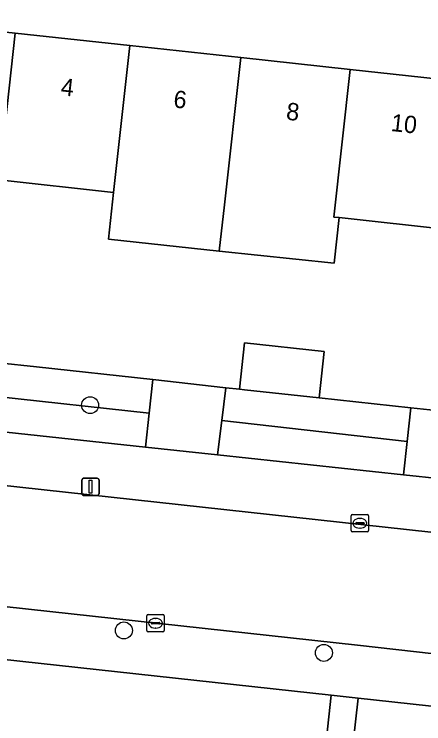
# Model space of a CAD drawing. Extents: x 162026 to 163502, y 387295 to 388169.
# Drawn here: x 162900.96 to 162924.58, y 387389.58 to 387430.54 of the extents above; entities that cross this region are included whole.
import ezdxf

# ---------------------------------------------------------------- set-up
doc = ezdxf.new("R2010")
doc.units = 0
for name, color, linetype in [('IMGEO_Boom', 7, 'Continuous'), ('IMGEO_Erf', 7, 'Continuous'), ('IMGEO_Groenvoorziening', 7, 'Continuous'), ('IMGEO_Kolk', 7, 'Continuous'), ('IMGEO_Lichtmast', 7, 'Continuous'), ('IMGEO_Pand', 7, 'Continuous'), ('IMGEO_Pand_nummerreeks', 7, 'Continuous'), ('IMGEO_Rijbaan_lokaal_open', 7, 'Continuous'), ('IMGEO_Voetpad_open', 7, 'Continuous')]:
    doc.layers.add(name, color=color, linetype=linetype)

msp = doc.modelspace()

# ---------------------------------------------------------------- linework, layer by layer
at = {"layer": 'IMGEO_Boom'}
for centre in [(162905.338, 387407.974), (162907.286, 387394.973), (162918.819, 387393.677)]:
    msp.add_circle(centre, 0.489, dxfattribs=at)
at = {"layer": 'IMGEO_Erf'}
for points in [[(162894.771, 387430.124), (162901.016, 387429.447), (162907.627, 387428.73), (162914.02, 387428.037), (162920.338, 387427.351), (162927.062, 387426.622), (162933.312, 387425.945), (162939.699, 387425.252), (162946.163, 387424.551), (162946.192, 387424.816), (162946.503, 387424.782), (162945.512, 387415.636), (162945.214, 387415.669), (162945.247, 387415.968), (162938.75, 387416.688), (162932.365, 387417.396), (162926.116, 387418.088), (162919.696, 387418.8), (162919.404, 387416.17), (162912.781, 387416.855), (162906.389, 387417.563), (162906.686, 387420.241), (162900.077, 387420.973)], [(162900.046, 387410.427), (162902.241, 387410.188), (162908.959, 387409.457), (162913.163, 387408.98), (162913.949, 387408.891), (162914.239, 387411.573), (162918.835, 387411.078), (162918.545, 387408.394), (162923.827, 387407.811), (162926.022, 387407.591)], [(162900.831, 387389.127), (162906.94, 387388.437), (162912.776, 387387.779), (162918.511, 387387.132), (162918.554, 387387.517), (162918.827, 387387.486), (162919.242, 387391.239), (162869.765, 387396.64)], [(162941.778, 387388.778), (162920.788, 387391.07), (162919.788, 387382.196), (162922.977, 387381.835), (162922.405, 387376.759), (162921.921, 387372.458), (162918.732, 387372.817), (162917.172, 387358.381), (162920.297, 387358.039), (162919.726, 387352.824), (162919.245, 387348.425), (162916.12, 387348.767), (162915.074, 387339.39), (162935.792, 387336.954)]]:
    msp.add_lwpolyline(points, dxfattribs=at)
at = {"layer": 'IMGEO_Groenvoorziening'}
for points in [[(162902.241, 387410.188), (162900.046, 387410.427), (162897.826, 387410.685), (162897.806, 387410.466), (162900.11, 387410.248), (162899.941, 387408.477), (162908.748, 387407.519), (162908.959, 387409.457)], [(162923.827, 387407.811), (162918.545, 387408.394), (162914.232, 387408.86), (162913.949, 387408.891), (162913.163, 387408.98), (162912.925, 387407.084), (162923.621, 387405.872)], [(162908.748, 387407.519), (162899.941, 387408.477), (162899.751, 387406.5), (162900.489, 387406.421), (162908.535, 387405.558)], [(162923.621, 387405.872), (162912.925, 387407.084), (162912.678, 387405.114), (162923.418, 387403.96)]]:
    msp.add_lwpolyline(points, close=True, dxfattribs=at)
at = {"layer": 'IMGEO_Kolk'}
for p, q in [((162920.396, 387400.731), (162920.396, 387401.583)), ((162920.471, 387401.657), (162921.323, 387401.657)), ((162920.884, 387401.437), (162920.909, 387401.437)), ((162921.397, 387401.583), (162921.397, 387400.731)), ((162920.655, 387401.151), (162920.655, 387401.163)), ((162921.093, 387401.114), (162920.695, 387401.114)), ((162920.698, 387401.2), (162921.096, 387401.2)), ((162920.907, 387400.877), (162920.882, 387400.877)), ((162921.139, 387401.163), (162921.139, 387401.151)), ((162921.323, 387400.657), (162920.471, 387400.657)), ((162908.611, 387394.963), (162908.611, 387395.815)), ((162908.686, 387395.889), (162909.538, 387395.889)), ((162909.099, 387395.669), (162909.124, 387395.669)), ((162909.612, 387395.815), (162909.612, 387394.963)), ((162908.87, 387395.383), (162908.87, 387395.395)), ((162909.308, 387395.346), (162908.91, 387395.346)), ((162908.913, 387395.432), (162909.311, 387395.432)), ((162909.122, 387395.109), (162909.097, 387395.109)), ((162909.354, 387395.395), (162909.354, 387395.383)), ((162909.538, 387394.889), (162908.686, 387394.889))]:
    msp.add_line(p, q, dxfattribs=at)
for points in [[(162920.396, 387400.731), (162920.396, 387401.583)], [(162920.471, 387401.657), (162921.323, 387401.657)], [(162921.397, 387401.583), (162921.397, 387400.731)], [(162921.323, 387400.657), (162920.471, 387400.657)], [(162908.611, 387394.963), (162908.611, 387395.815)], [(162908.686, 387395.889), (162909.538, 387395.889)], [(162909.612, 387395.815), (162909.612, 387394.963)], [(162909.538, 387394.889), (162908.686, 387394.889)]]:
    msp.add_lwpolyline(points, dxfattribs=at)
for centre, radius, start, end in [((162920.473, 387401.581), 0.0765, 91.552, 178.448), ((162920.473, 387401.581), 0.0765, 91.552, 178.448), ((162921.321, 387401.581), 0.0765, 1.552, 88.448), ((162921.321, 387401.581), 0.0765, 1.552, 88.448), ((162920.695, 387401.16), 0.0403, 85.8775, 175.7526), ((162920.692, 387401.15), 0.0366, 178.938, 274.7102), ((162921.096, 387401.157), 0.043, 264.8664, 352.4533), ((162921.1, 387401.162), 0.0386, 1.7309, 96.639), ((162920.473, 387400.733), 0.0765, 181.552, 268.448), ((162920.473, 387400.733), 0.0765, 181.552, 268.448), ((162921.321, 387400.733), 0.0765, 271.552, 358.448), ((162921.321, 387400.733), 0.0765, 271.552, 358.448), ((162908.688, 387395.813), 0.0765, 91.552, 178.448), ((162908.688, 387395.813), 0.0765, 91.552, 178.448), ((162909.536, 387395.813), 0.0765, 1.552, 88.448), ((162909.536, 387395.813), 0.0765, 1.552, 88.448), ((162908.91, 387395.392), 0.0403, 85.8775, 175.7526), ((162908.907, 387395.382), 0.0366, 178.938, 274.7102), ((162909.311, 387395.389), 0.043, 264.8664, 352.4533), ((162909.315, 387395.394), 0.0386, 1.7309, 96.639), ((162908.688, 387394.965), 0.0765, 181.552, 268.448), ((162908.688, 387394.965), 0.0765, 181.552, 268.448), ((162909.536, 387394.965), 0.0765, 271.552, 358.448), ((162909.536, 387394.965), 0.0765, 271.552, 358.448)]:
    msp.add_arc(centre, radius, start, end, dxfattribs=at)
for centre, major_axis, ratio, start_param, end_param in [((162920.883, 387401.157), (-0.387, 0.002), 0.722429, 4.712389, 7.853982), ((162920.908, 387401.157), (-0.39, 0.002), 0.717154, 1.570796, 4.712389), ((162909.098, 387395.389), (-0.387, 0.002), 0.722429, 4.712389, 7.853982), ((162909.123, 387395.389), (-0.39, 0.002), 0.717154, 1.570796, 4.712389)]:
    msp.add_ellipse(centre, major_axis=major_axis, ratio=ratio, start_param=start_param, end_param=end_param, dxfattribs=at)
at = {"layer": 'IMGEO_Lichtmast'}
for p, q in [((162904.961, 387403.761), (162905.751, 387403.761)), ((162905.751, 387403.761), (162904.961, 387403.761)), ((162904.861, 387402.861), (162904.861, 387403.661)), ((162904.861, 387403.661), (162904.861, 387402.861)), ((162905.851, 387403.661), (162905.851, 387402.861)), ((162905.851, 387402.861), (162905.851, 387403.661)), ((162905.751, 387402.761), (162904.961, 387402.761)), ((162904.961, 387402.761), (162905.751, 387402.761))]:
    msp.add_line(p, q, dxfattribs=at)
msp.add_lwpolyline([(162905.281, 387403.636), (162905.431, 387403.636), (162905.431, 387402.886), (162905.281, 387402.886), (162905.281, 387403.636)], dxfattribs=at)
for centre, start, end in [((162904.961, 387403.661), 90, 180), ((162904.961, 387403.661), 90, 180), ((162905.751, 387403.661), 0, 90), ((162905.751, 387403.661), 360, 90), ((162904.961, 387402.861), 180, 270), ((162904.961, 387402.861), 180, 270), ((162905.751, 387402.861), 270, 0), ((162905.751, 387402.861), 270, 0)]:
    msp.add_arc(centre, 0.1, start, end, dxfattribs=at)
at = {"layer": 'IMGEO_Pand'}
for points in [[(162901.016, 387429.447), (162894.771, 387430.124), (162894.813, 387430.509), (162894.532, 387430.54), (162893.961, 387425.272), (162893.63, 387422.213), (162893.541, 387421.394), (162893.84, 387421.362), (162893.873, 387421.661), (162900.077, 387420.973)], [(162900.077, 387420.973), (162906.686, 387420.241), (162907.627, 387428.73), (162901.016, 387429.447)], [(162913.078, 387419.533), (162914.02, 387428.037), (162907.627, 387428.73), (162906.686, 387420.241), (162906.389, 387417.563), (162912.781, 387416.855)], [(162920.338, 387427.351), (162914.02, 387428.037), (162913.078, 387419.533), (162912.781, 387416.855), (162919.404, 387416.17), (162919.696, 387418.8), (162919.394, 387418.833)], [(162927.062, 387426.622), (162920.338, 387427.351), (162919.394, 387418.833), (162919.696, 387418.8), (162926.116, 387418.088)], [(162918.835, 387411.078), (162914.239, 387411.573), (162913.949, 387408.891), (162914.232, 387408.86), (162918.545, 387408.394)]]:
    msp.add_lwpolyline(points, close=True, dxfattribs=at)
at = {"layer": 'IMGEO_Rijbaan_lokaal_open'}
for points in [[(162801.201, 387407.367), (162854.859, 387401.333), (162864.87, 387400.236), (162920.756, 387394.113), (162925.176, 387393.629), (162944.024, 387391.513), (162949.9, 387390.854), (162952.889, 387390.507)], [(162948.718, 387397.998), (162944.484, 387398.477), (162938.15, 387399.194), (162893.367, 387404.116)]]:
    msp.add_lwpolyline(points, dxfattribs=at)
at = {"layer": 'IMGEO_Voetpad_open'}
for points in [[(162913.163, 387408.98), (162908.959, 387409.457), (162908.748, 387407.519), (162908.535, 387405.558), (162912.678, 387405.114), (162912.925, 387407.084)], [(162925.58, 387403.729), (162925.8, 387405.654), (162926.022, 387407.591), (162923.827, 387407.811), (162923.621, 387405.872), (162923.418, 387403.96)]]:
    msp.add_lwpolyline(points, close=True, dxfattribs=at)
for points in [[(162923.418, 387403.96), (162912.678, 387405.114), (162908.535, 387405.558), (162900.489, 387406.421), (162899.751, 387406.5), (162897.455, 387406.746), (162893.722, 387407.147), (162888.587, 387407.639)], [(162925.176, 387393.629), (162920.756, 387394.113), (162864.87, 387400.236), (162864.82, 387399.741), (162854.809, 387400.836), (162854.859, 387401.333), (162801.201, 387407.367)], [(162893.367, 387404.116), (162938.15, 387399.194), (162944.484, 387398.477), (162948.718, 387397.998)], [(162948.051, 387401.318), (162944.839, 387401.663), (162938.5, 387402.343), (162937.438, 387402.457), (162935.871, 387402.624), (162925.58, 387403.729), (162923.418, 387403.96)], [(162869.765, 387396.64), (162919.242, 387391.239), (162920.788, 387391.07), (162941.778, 387388.778), (162948.239, 387388.065), (162952.96, 387387.416)], [(162919.788, 387382.196), (162920.788, 387391.07), (162919.242, 387391.239), (162918.827, 387387.486)]]:
    msp.add_lwpolyline(points, dxfattribs=at)

# ---------------------------------------------------------------- texts
at = {"layer": 'IMGEO_Pand_nummerreeks'}
for s, rotation, p in [('4', 353.811, (162903.61, 387425.866)), ('6', 353.811, (162910.108, 387425.162)), ('8', 353.8121, (162916.611, 387424.457)), ('10', 353.8121, (162922.65, 387423.802))]:
    msp.add_text(s, height=1, rotation=rotation, dxfattribs=at).set_placement(p)

doc.saveas('drawing.dxf')
